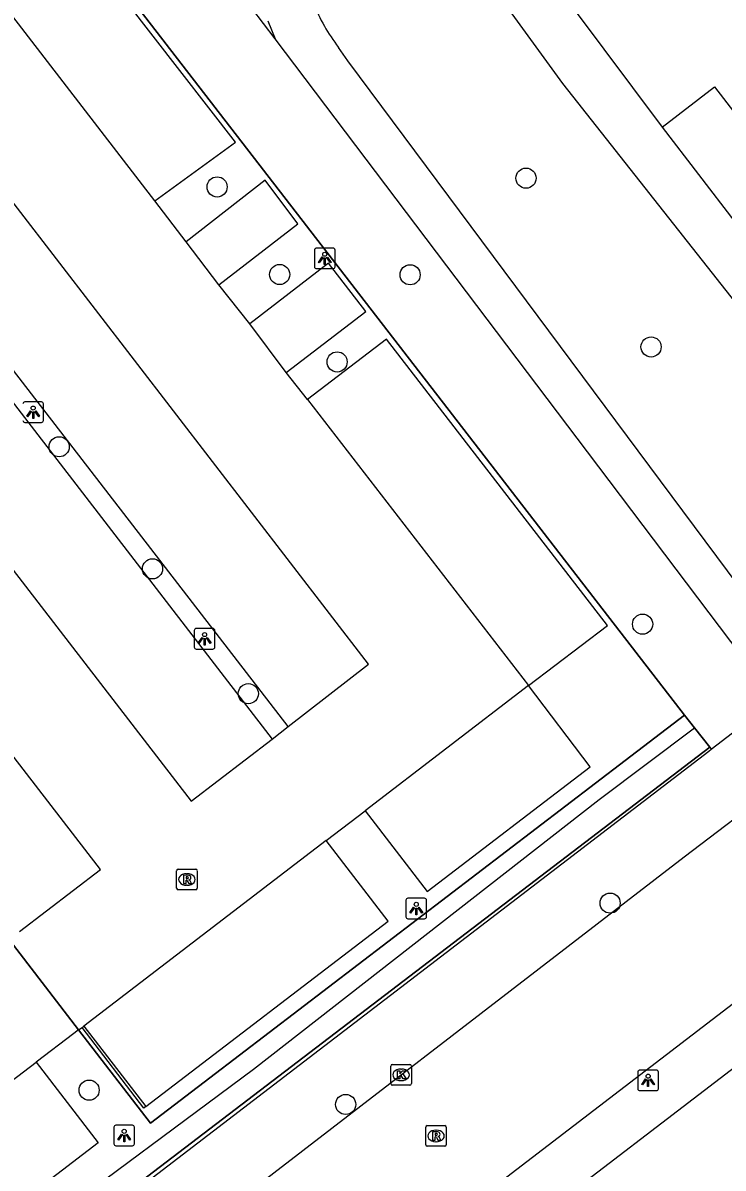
# Model space of a CAD drawing. Extents: x 159353 to 160616, y 385893 to 387321.
# Drawn here: x 159721.1 to 159755, y 386825.2 to 386880.7 of the extents above; entities that cross this region are included whole.
import ezdxf

# ---------------------------------------------------------------- set-up
doc = ezdxf.new("R2010")
doc.units = 0
for name, color, linetype in [('IMGEO_Boom', 7, 'Continuous'), ('IMGEO_Groenvoorziening', 7, 'Continuous'), ('IMGEO_Haag', 7, 'Continuous'), ('IMGEO_Hek', 7, 'Continuous'), ('IMGEO_Kolk', 7, 'Continuous'), ('IMGEO_Lichtpunt', 7, 'Continuous'), ('IMGEO_Muur', 7, 'Continuous'), ('IMGEO_Pand', 7, 'Continuous'), ('IMGEO_Parkeervlak_open', 7, 'Continuous'), ('IMGEO_Rijbaan_lokaal_open', 7, 'Continuous'), ('IMGEO_Rioolput', 7, 'Continuous'), ('IMGEO_Voetpad_halfverhard', 7, 'Continuous'), ('IMGEO_Voetpad_open', 7, 'Continuous')]:
    doc.layers.add(name, color=color, linetype=linetype)

msp = doc.modelspace()

# ---------------------------------------------------------------- linework, layer by layer
at = {"layer": 'IMGEO_Boom'}
for centre in [(159745.477, 386873.211), (159730.494, 386872.785), (159733.528, 386868.538), (159739.855, 386868.524), (159751.541, 386865.021), (159736.314, 386864.295), (159722.832, 386860.18), (159727.361, 386854.259), (159751.131, 386851.574), (159732.008, 386848.202), (159749.555, 386838.041), (159724.286, 386828.965), (159736.729, 386828.272)]:
    msp.add_circle(centre, 0.489, dxfattribs=at)
at = {"layer": 'IMGEO_Groenvoorziening'}
for points in [[(159733.313, 386879.966), (159731.048, 386882.962), (159726.237, 386889.074), (159725.007, 386890.637)], [(159721.842, 386887.735), (159723.574, 386885.491), (159753.165, 386847.159)], [(159753.165, 386847.159), (159727.257, 386827.365), (159723.777, 386831.886)], [(159753.165, 386847.159), (159753.65, 386846.546)], [(159754.395, 386845.605), (159754.463, 386845.502)]]:
    msp.add_lwpolyline(points, dxfattribs=at)
at = {"layer": 'IMGEO_Haag'}
for points in [[(159754.395, 386845.605), (159711.956, 386813.217), (159707.623, 386810.124), (159705.363, 386808.712), (159703.025, 386807.434), (159697.441, 386804.585), (159697.133, 386805.345), (159700.693, 386807.182), (159704.945, 386809.791), (159709.713, 386813.077), (159721.762, 386822.194), (159732.264, 386829.991), (159749.017, 386843.07), (159753.65, 386846.546)], [(159753.65, 386846.546), (159754.395, 386845.605)]]:
    msp.add_lwpolyline(points, dxfattribs=at)
at = {"layer": 'IMGEO_Hek'}
for points in [[(159753.165, 386847.159), (159723.574, 386885.491)], [(159723.777, 386831.886), (159727.257, 386827.365), (159753.165, 386847.159)], [(159753.65, 386846.546), (159753.165, 386847.159)], [(159754.395, 386845.605), (159753.65, 386846.546)], [(159697.441, 386804.585), (159703.025, 386807.434), (159705.363, 386808.712), (159707.623, 386810.124), (159711.956, 386813.217), (159754.395, 386845.605)], [(159720.404, 386836.269), (159723.777, 386831.886)]]:
    msp.add_lwpolyline(points, dxfattribs=at)
at = {"layer": 'IMGEO_Kolk'}
for p, q in [((159738.917, 386829.283), (159738.917, 386830.135)), ((159738.992, 386830.209), (159739.844, 386830.209)), ((159739.918, 386830.135), (159739.918, 386829.283)), ((159739.405, 386829.989), (159739.43, 386829.989)), ((159739.844, 386829.209), (159738.992, 386829.209)), ((159739.428, 386829.429), (159739.403, 386829.429))]:
    msp.add_line(p, q, dxfattribs=at)
for points in [[(159738.917, 386829.283), (159738.917, 386830.135)], [(159738.992, 386830.209), (159739.844, 386830.209)], [(159739.918, 386830.135), (159739.918, 386829.283)], [(159739.238, 386829.909), (159739.361, 386829.909), (159739.361, 386829.758), (159739.491, 386829.909), (159739.655, 386829.909), (159739.509, 386829.758), (159739.662, 386829.509), (159739.51, 386829.509), (159739.425, 386829.673), (159739.361, 386829.606), (159739.361, 386829.509), (159739.238, 386829.509), (159739.238, 386829.909)], [(159739.844, 386829.209), (159738.992, 386829.209)]]:
    msp.add_lwpolyline(points, dxfattribs=at)
for centre, start, end in [((159738.994, 386830.133), 91.552, 178.448), ((159738.994, 386830.133), 91.552, 178.448), ((159739.842, 386830.133), 1.552, 88.448), ((159739.842, 386830.133), 1.552, 88.448), ((159738.994, 386829.285), 181.552, 268.448), ((159738.994, 386829.285), 181.552, 268.448), ((159739.842, 386829.285), 271.552, 358.448), ((159739.842, 386829.285), 271.552, 358.448)]:
    msp.add_arc(centre, 0.0765, start, end, dxfattribs=at)
for centre, major_axis, ratio, start_param, end_param in [((159739.404, 386829.709), (-0.387, 0.002), 0.722429, 4.712389, 7.853982), ((159739.429, 386829.709), (-0.39, 0.002), 0.717154, 1.570796, 4.712389)]:
    msp.add_ellipse(centre, major_axis=major_axis, ratio=ratio, start_param=start_param, end_param=end_param, dxfattribs=at)
at = {"layer": 'IMGEO_Lichtpunt'}
for p, q in [((159735.217, 386869.722), (159735.217, 386868.915)), ((159735.217, 386869.722), (159735.217, 386868.915)), ((159736.119, 386869.817), (159735.311, 386869.817)), ((159736.119, 386869.817), (159735.311, 386869.817)), ((159736.213, 386868.915), (159736.213, 386869.722)), ((159736.213, 386868.915), (159736.213, 386869.722)), ((159735.311, 386868.821), (159736.119, 386868.821)), ((159735.311, 386868.821), (159736.119, 386868.821)), ((159721.977, 386862.354), (159721.169, 386862.354)), ((159721.977, 386862.354), (159721.169, 386862.354)), ((159722.071, 386861.452), (159722.071, 386862.259)), ((159722.071, 386861.452), (159722.071, 386862.259)), ((159721.169, 386861.358), (159721.977, 386861.358)), ((159721.169, 386861.358), (159721.977, 386861.358)), ((159729.388, 386851.268), (159729.388, 386850.461)), ((159729.388, 386851.268), (159729.388, 386850.461)), ((159730.29, 386851.363), (159729.482, 386851.363)), ((159730.29, 386851.363), (159729.482, 386851.363)), ((159730.384, 386850.461), (159730.384, 386851.268)), ((159730.384, 386850.461), (159730.384, 386851.268)), ((159729.482, 386850.367), (159730.29, 386850.367)), ((159729.482, 386850.367), (159730.29, 386850.367)), ((159739.653, 386838.183), (159739.653, 386837.376)), ((159739.653, 386838.183), (159739.653, 386837.376)), ((159740.555, 386838.278), (159739.747, 386838.278)), ((159740.555, 386838.278), (159739.747, 386838.278)), ((159740.649, 386837.376), (159740.649, 386838.183)), ((159740.649, 386837.376), (159740.649, 386838.183)), ((159739.747, 386837.282), (159740.555, 386837.282)), ((159739.747, 386837.282), (159740.555, 386837.282)), ((159750.9, 386829.844), (159750.9, 386829.037)), ((159750.9, 386829.844), (159750.9, 386829.037)), ((159751.802, 386829.939), (159750.994, 386829.939)), ((159751.802, 386829.939), (159750.994, 386829.939)), ((159751.896, 386829.037), (159751.896, 386829.844)), ((159751.896, 386829.037), (159751.896, 386829.844)), ((159750.994, 386828.943), (159751.802, 386828.943)), ((159750.994, 386828.943), (159751.802, 386828.943)), ((159725.489, 386827.171), (159725.489, 386826.364)), ((159725.489, 386827.171), (159725.489, 386826.364)), ((159726.391, 386827.266), (159725.583, 386827.266)), ((159726.391, 386827.266), (159725.583, 386827.266)), ((159726.485, 386826.364), (159726.485, 386827.171)), ((159726.485, 386826.364), (159726.485, 386827.171)), ((159725.583, 386826.27), (159726.391, 386826.27)), ((159725.583, 386826.27), (159726.391, 386826.27))]:
    msp.add_line(p, q, dxfattribs=at)
for points in [[(159735.591, 386869.386), (159735.63, 386869.358), (159735.442, 386869.096), (159735.404, 386869.123), (159735.591, 386869.386)], [(159735.693, 386869.338), (159735.74, 386869.338), (159735.74, 386869.016), (159735.693, 386869.016), (159735.693, 386869.338)], [(159735.803, 386869.358), (159735.841, 386869.385), (159736.028, 386869.123), (159735.989, 386869.095), (159735.803, 386869.358)], [(159721.449, 386861.923), (159721.488, 386861.895), (159721.3, 386861.633), (159721.262, 386861.66), (159721.449, 386861.923)], [(159721.551, 386861.875), (159721.598, 386861.875), (159721.598, 386861.553), (159721.551, 386861.553), (159721.551, 386861.875)], [(159721.661, 386861.895), (159721.699, 386861.922), (159721.886, 386861.66), (159721.847, 386861.632), (159721.661, 386861.895)], [(159729.762, 386850.932), (159729.801, 386850.904), (159729.613, 386850.642), (159729.575, 386850.669), (159729.762, 386850.932)], [(159729.864, 386850.884), (159729.911, 386850.884), (159729.911, 386850.562), (159729.864, 386850.562), (159729.864, 386850.884)], [(159729.974, 386850.904), (159730.012, 386850.931), (159730.199, 386850.669), (159730.16, 386850.641), (159729.974, 386850.904)], [(159740.027, 386837.847), (159740.066, 386837.819), (159739.878, 386837.557), (159739.84, 386837.584), (159740.027, 386837.847)], [(159740.239, 386837.819), (159740.277, 386837.846), (159740.464, 386837.584), (159740.425, 386837.556), (159740.239, 386837.819)], [(159740.129, 386837.799), (159740.176, 386837.799), (159740.176, 386837.477), (159740.129, 386837.477), (159740.129, 386837.799)], [(159751.274, 386829.508), (159751.313, 386829.48), (159751.125, 386829.218), (159751.087, 386829.245), (159751.274, 386829.508)], [(159751.486, 386829.48), (159751.524, 386829.507), (159751.711, 386829.245), (159751.672, 386829.217), (159751.486, 386829.48)], [(159751.376, 386829.46), (159751.423, 386829.46), (159751.423, 386829.138), (159751.376, 386829.138), (159751.376, 386829.46)], [(159725.863, 386826.835), (159725.902, 386826.807), (159725.714, 386826.545), (159725.676, 386826.572), (159725.863, 386826.835)], [(159725.965, 386826.787), (159726.012, 386826.787), (159726.012, 386826.465), (159725.965, 386826.465), (159725.965, 386826.787)], [(159726.075, 386826.807), (159726.113, 386826.834), (159726.3, 386826.572), (159726.261, 386826.544), (159726.075, 386826.807)]]:
    msp.add_lwpolyline(points, dxfattribs=at)
for centre in [(159735.716, 386869.52), (159721.574, 386862.057), (159729.887, 386851.066), (159740.152, 386837.981), (159751.399, 386829.642), (159725.988, 386826.969)]:
    msp.add_circle(centre, 0.0994, dxfattribs=at)
for centre, start, end in [((159735.311, 386869.722), 90, 180), ((159735.311, 386869.722), 90, 180), ((159736.119, 386869.722), 0, 90), ((159736.119, 386869.722), 0, 90), ((159735.311, 386868.915), 180, 270), ((159735.311, 386868.915), 180, 270), ((159736.119, 386868.915), 270, 0), ((159736.119, 386868.915), 270, 360), ((159721.169, 386862.259), 90, 180), ((159721.169, 386862.259), 90, 180), ((159721.977, 386862.259), 0, 90), ((159721.977, 386862.259), 0, 90), ((159721.169, 386861.452), 180, 270), ((159721.169, 386861.452), 180, 270), ((159721.977, 386861.452), 270, 0), ((159721.977, 386861.452), 270, 360), ((159729.482, 386851.268), 90, 180), ((159729.482, 386851.268), 90, 180), ((159730.29, 386851.268), 0, 90), ((159730.29, 386851.268), 0, 90), ((159729.482, 386850.461), 180, 270), ((159729.482, 386850.461), 180, 270), ((159730.29, 386850.461), 270, 0), ((159730.29, 386850.461), 270, 360), ((159739.747, 386838.183), 90, 180), ((159739.747, 386838.183), 90, 180), ((159740.555, 386838.183), 0, 90), ((159740.555, 386838.183), 0, 90), ((159739.747, 386837.376), 180, 270), ((159739.747, 386837.376), 180, 270), ((159740.555, 386837.376), 270, 0), ((159740.555, 386837.376), 270, 360), ((159750.994, 386829.844), 90, 180), ((159750.994, 386829.844), 90, 180), ((159751.802, 386829.844), 0, 90), ((159751.802, 386829.844), 0, 90), ((159750.994, 386829.037), 180, 270), ((159750.994, 386829.037), 180, 270), ((159751.802, 386829.037), 270, 0), ((159751.802, 386829.037), 270, 360), ((159725.583, 386827.171), 90, 180), ((159725.583, 386827.171), 90, 180), ((159726.391, 386827.171), 0, 90), ((159726.391, 386827.171), 0, 90), ((159725.583, 386826.364), 180, 270), ((159725.583, 386826.364), 180, 270), ((159726.391, 386826.364), 270, 0), ((159726.391, 386826.364), 270, 360)]:
    msp.add_arc(centre, 0.0946, start, end, dxfattribs=at)
at = {"layer": 'IMGEO_Muur'}
for points in [[(159723.946, 386832.01), (159724.028, 386832.073)], [(159727.039, 386828.174), (159726.942, 386828.1), (159723.946, 386832.01)], [(159724.028, 386832.073), (159727.039, 386828.174)]]:
    msp.add_lwpolyline(points, dxfattribs=at)
at = {"layer": 'IMGEO_Pand'}
for points in [[(159752.073, 386875.686), (159754.618, 386877.641), (159758.152, 386873.042)], [(159752.073, 386875.686), (159755.607, 386871.087)]]:
    msp.add_lwpolyline(points, dxfattribs=at)
at = {"layer": 'IMGEO_Parkeervlak_open'}
for points in [[(159727.475, 386872.107), (159731.379, 386874.959), (159723.398, 386885.255), (159719.026, 386890.895), (159715.264, 386887.985)], [(159733.945, 386846.601), (159713.935, 386872.522), (159710.918, 386876.431)], [(159710.143, 386875.862), (159713.337, 386871.718), (159733.159, 386846.001)], [(159730.584, 386868.038), (159734.415, 386870.999), (159732.824, 386873.11), (159728.995, 386870.127)], [(159733.849, 386863.788), (159737.704, 386866.736), (159735.893, 386869.081), (159732.076, 386866.137)], [(159745.593, 386848.595), (159749.431, 386851.516), (159738.716, 386865.398), (159734.88, 386862.467)], [(159737.669, 386842.524), (159740.681, 386838.606), (159748.588, 386844.654), (159745.593, 386848.595)], [(159727.039, 386828.174), (159738.798, 386837.167), (159735.777, 386841.075)], [(159721.723, 386830.325), (159724.728, 386826.408), (159714.952, 386818.94), (159711.939, 386822.864)]]:
    msp.add_lwpolyline(points, dxfattribs=at)
at = {"layer": 'IMGEO_Rijbaan_lokaal_open'}
for points in [[(159727.475, 386872.107), (159720.432, 386881.264), (159715.264, 386887.985)], [(159733.945, 386846.601), (159737.838, 386849.634), (159717.012, 386876.663), (159714.823, 386879.504), (159710.918, 386876.431)], [(159710.143, 386875.862), (159706.225, 386872.825), (159710.265, 386867.585), (159729.233, 386842.983), (159733.159, 386846.001)], [(159728.995, 386870.127), (159727.475, 386872.107)], [(159730.584, 386868.038), (159728.995, 386870.127)], [(159732.076, 386866.137), (159730.584, 386868.038)], [(159733.849, 386863.788), (159732.076, 386866.137)], [(159734.88, 386862.467), (159733.849, 386863.788)], [(159734.88, 386862.467), (159745.593, 386848.595)], [(159720.907, 386836.657), (159724.837, 386839.666), (159712.542, 386855.614), (159708.626, 386852.631)], [(159745.593, 386848.595), (159737.669, 386842.524)], [(159733.159, 386846.001), (159733.945, 386846.601)], [(159720.361, 386815.054), (159727.611, 386820.614), (159753.142, 386840.278), (159757.655, 386843.719)], [(159735.777, 386841.075), (159737.669, 386842.524)], [(159735.777, 386841.075), (159724.028, 386832.073)], [(159724.633, 386809.492), (159736.8, 386818.831), (159761.001, 386837.379), (159762.032, 386838.013)], [(159723.777, 386831.886), (159720.404, 386836.269)], [(159723.777, 386831.886), (159723.537, 386831.708), (159721.723, 386830.325)], [(159723.777, 386831.886), (159723.946, 386832.01)], [(159711.939, 386822.864), (159721.723, 386830.325)]]:
    msp.add_lwpolyline(points, dxfattribs=at)
at = {"layer": 'IMGEO_Rioolput'}
for p, q in [((159728.527, 386838.762), (159728.527, 386839.614)), ((159728.602, 386839.688), (159729.454, 386839.688)), ((159729.528, 386839.614), (159729.528, 386838.762)), ((159729.015, 386839.468), (159729.04, 386839.468)), ((159729.454, 386838.688), (159728.602, 386838.688)), ((159729.038, 386838.908), (159729.013, 386838.908)), ((159740.61, 386826.319), (159740.61, 386827.171)), ((159740.685, 386827.245), (159741.537, 386827.245)), ((159741.098, 386827.025), (159741.123, 386827.025)), ((159741.611, 386827.171), (159741.611, 386826.319)), ((159741.537, 386826.245), (159740.685, 386826.245)), ((159741.121, 386826.465), (159741.096, 386826.465))]:
    msp.add_line(p, q, dxfattribs=at)
for points in [[(159728.527, 386838.762), (159728.527, 386839.614)], [(159728.602, 386839.688), (159729.454, 386839.688)], [(159729.528, 386839.614), (159729.528, 386838.762)], [(159729.116, 386839.386), (159728.864, 386839.388), (159728.864, 386838.988)], [(159728.864, 386838.988), (159728.988, 386838.988), (159728.988, 386839.15), (159728.999, 386839.15)], [(159729.042, 386839.307), (159728.988, 386839.307), (159728.988, 386839.226)], [(159728.988, 386839.226), (159729.04, 386839.226)], [(159729.046, 386839.121), (159729.117, 386838.988), (159729.257, 386838.988), (159729.192, 386839.114)], [(159729.454, 386838.688), (159728.602, 386838.688)], [(159740.61, 386826.319), (159740.61, 386827.171)], [(159740.685, 386827.245), (159741.537, 386827.245)], [(159741.199, 386826.943), (159740.947, 386826.945), (159740.947, 386826.545)], [(159741.125, 386826.864), (159741.071, 386826.864), (159741.071, 386826.783)], [(159741.071, 386826.783), (159741.123, 386826.783)], [(159741.611, 386827.171), (159741.611, 386826.319)], [(159741.537, 386826.245), (159740.685, 386826.245)], [(159740.947, 386826.545), (159741.071, 386826.545), (159741.071, 386826.707), (159741.082, 386826.707)], [(159741.129, 386826.678), (159741.2, 386826.545), (159741.34, 386826.545), (159741.275, 386826.671)]]:
    msp.add_lwpolyline(points, dxfattribs=at)
for centre, radius, start, end in [((159728.604, 386839.612), 0.0765, 91.552, 178.448), ((159728.604, 386839.612), 0.0765, 91.552, 178.448), ((159729.452, 386839.612), 0.0765, 1.552, 88.448), ((159729.452, 386839.612), 0.0765, 1.552, 88.448), ((159728.998, 386839.097), 0.0533, 26.0293, 88.6989), ((159729.024, 386839.415), 0.19, 274.7715, 282.9687), ((159729.048, 386839.211), 0.0964, 77.0061, 93.1865), ((159729.062, 386839.268), 0.0378, 276.6634, 79.6772), ((159729.115, 386839.276), 0.109, 350.3612, 89.416), ((159729.113, 386839.276), 0.112, 277.5842, 350.9817), ((159729.097, 386839.061), 0.108, 29.5134, 73.7905), ((159728.604, 386838.764), 0.0765, 181.552, 268.448), ((159728.604, 386838.764), 0.0765, 181.552, 268.448), ((159729.452, 386838.764), 0.0765, 271.552, 358.448), ((159729.452, 386838.764), 0.0765, 271.552, 358.448), ((159740.687, 386827.169), 0.0765, 91.552, 178.448), ((159740.687, 386827.169), 0.0765, 91.552, 178.448), ((159741.107, 386826.972), 0.19, 274.7715, 282.9687), ((159741.131, 386826.768), 0.0964, 77.0061, 93.1865), ((159741.145, 386826.825), 0.0378, 276.6634, 79.6772), ((159741.198, 386826.833), 0.109, 350.3612, 89.416), ((159741.196, 386826.833), 0.112, 277.5842, 350.9817), ((159741.535, 386827.169), 0.0765, 1.552, 88.448), ((159741.535, 386827.169), 0.0765, 1.552, 88.448), ((159740.687, 386826.321), 0.0765, 181.552, 268.448), ((159740.687, 386826.321), 0.0765, 181.552, 268.448), ((159741.081, 386826.654), 0.0533, 26.0293, 88.6989), ((159741.18, 386826.618), 0.108, 29.5134, 73.7905), ((159741.535, 386826.321), 0.0765, 271.552, 358.448), ((159741.535, 386826.321), 0.0765, 271.552, 358.448)]:
    msp.add_arc(centre, radius, start, end, dxfattribs=at)
for centre, major_axis, ratio, start_param, end_param in [((159729.014, 386839.188), (-0.387, 0.002), 0.722429, 4.712389, 7.853982), ((159729.039, 386839.188), (-0.39, 0.002), 0.717154, 1.570796, 4.712389), ((159741.097, 386826.745), (-0.387, 0.002), 0.722429, 4.712389, 7.853982), ((159741.122, 386826.745), (-0.39, 0.002), 0.717154, 1.570796, 4.712389)]:
    msp.add_ellipse(centre, major_axis=major_axis, ratio=ratio, start_param=start_param, end_param=end_param, dxfattribs=at)
at = {"layer": 'IMGEO_Voetpad_halfverhard'}
for points in [[(159732.948, 386880.836), (159733.313, 386879.966)], [(159757.568, 386847.881), (159748.457, 386859.933), (159733.313, 386879.966)], [(159759.06, 386849.037), (159736.833, 386878.896), (159736.384, 386879.556)]]:
    msp.add_lwpolyline(points, dxfattribs=at)
msp.add_arc((159743.291, 386884.891), 8.728, 201.3635, 217.6846, dxfattribs=at)
at = {"layer": 'IMGEO_Voetpad_open'}
for points in [[(159751.898, 386884.336), (159747.807, 386881.393), (159752.073, 386875.686)], [(159764.634, 386853.314), (159764.906, 386853.99), (159764.977, 386854.518), (159764.937, 386855.049), (159764.787, 386855.56), (159763.841, 386856.794), (159747.26, 386877.795), (159744.809, 386881.176), (159745.023, 386881.34)], [(159754.463, 386845.502), (159757.568, 386847.881)], [(159711.401, 386812.51), (159754.341, 386845.409), (159754.463, 386845.502)], [(159755.646, 386830.116), (159725.627, 386807.116)]]:
    msp.add_lwpolyline(points, dxfattribs=at)

doc.saveas('drawing.dxf')
